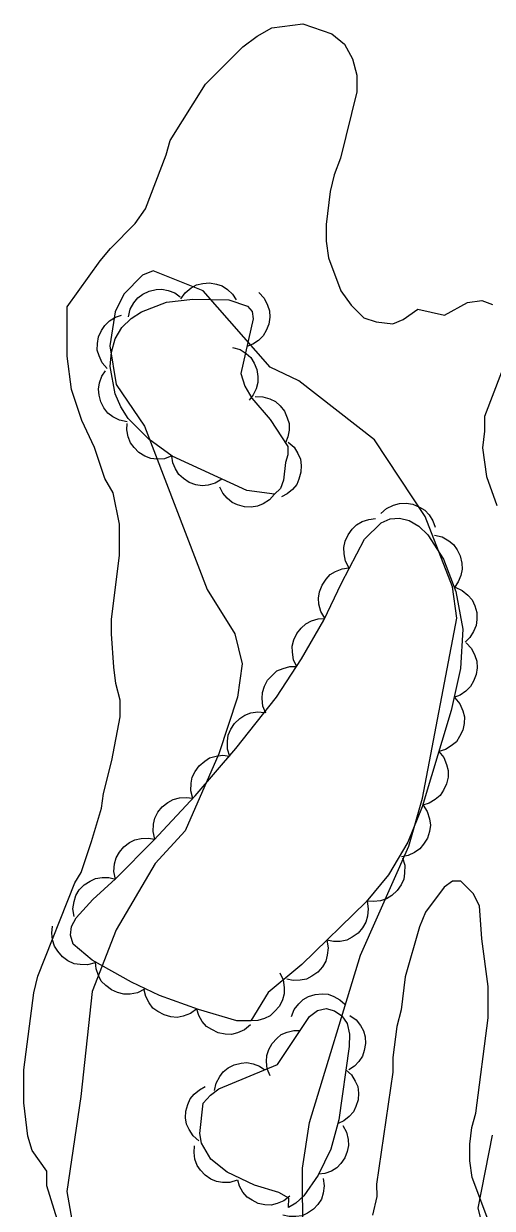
# Model space of a CAD drawing. Extents: x 282461 to 284471, y 5554090 to 5557646.
# Drawn here: x 283879.6 to 283905.2, y 5556534.5 to 5556599.2 of the extents above; entities that cross this region are included whole.
import ezdxf

# ---------------------------------------------------------------- set-up
doc = ezdxf.new("R2010")
doc.units = 0
for name, color, linetype in [('Niveau 1', 7, 'Continuous'), ('Niveau 44', 7, 'Continuous'), ('Niveau 7', 7, 'Continuous')]:
    doc.layers.add(name, color=color, linetype=linetype)

msp = doc.modelspace()

# ---------------------------------------------------------------- linework, layer by layer
at = {"layer": 'Niveau 1'}
for points in [[(283901.38, 5556556.89), (283903.26, 5556566.72), (283903.02, 5556568.44), (283901.53, 5556572.27), (283898.76, 5556576.46), (283894.62, 5556579.69), (283893.05, 5556580.43), (283889.39, 5556584.6), (283886.67, 5556585.69), (283886.09, 5556585.45), (283885.06, 5556584.41), (283884.58, 5556583.44), (283884.3, 5556581.6), (283884.65, 5556579.49), (283886.19, 5556577.21), (283889.62, 5556568.29), (283891.12, 5556565.86), (283891.53, 5556564.24), (283891.28, 5556562.41), (283890.26, 5556559.32), (283888.42, 5556555.12), (283886.78, 5556553.33), (283884.65, 5556549.71), (283883.33, 5556546.35), (283882.71, 5556540.61), (283881.95, 5556535.43), (283883.32, 5556527.68)], [(283894.86, 5556529.14), (283894.83, 5556536.69), (283895.21, 5556539.19), (283897.99, 5556548.33), (283900.64, 5556554.27), (283901.38, 5556556.89)], [(283904.96, 5556532.39), (283904.43, 5556534.52), (283905.21, 5556538.5)]]:
    msp.add_lwpolyline(points, dxfattribs=at)
at = {"layer": 'Niveau 44'}
for points in [[(283888.18, 5556584.15), (283888.42, 5556584.49), (283888.74, 5556584.75), (283889.03, 5556584.92), (283889.38, 5556585), (283889.75, 5556585.03), (283890.13, 5556584.96), (283890.44, 5556584.87), (283890.73, 5556584.67), (283891, 5556584.41), (283891.2, 5556584.1)], [(283885.32, 5556583.18), (283885.41, 5556583.59), (283885.61, 5556583.94), (283885.82, 5556584.21), (283886.1, 5556584.42), (283886.44, 5556584.58), (283886.82, 5556584.66), (283887.14, 5556584.69), (283887.49, 5556584.61), (283887.84, 5556584.48), (283888.14, 5556584.27)], [(283892.44, 5556584.5), (283892.73, 5556584.19), (283892.91, 5556583.82), (283893.02, 5556583.51), (283893.03, 5556583.15), (283892.98, 5556582.78), (283892.83, 5556582.43), (283892.68, 5556582.14), (283892.42, 5556581.89), (283892.11, 5556581.68), (283891.78, 5556581.55)], [(283893.3, 5556573.5), (283891.78, 5556573.69), (283887.7, 5556575.56), (283886.43, 5556576.49), (283885.3, 5556577.63), (283884.89, 5556578.27), (283884.59, 5556578.98), (283884.32, 5556580.46), (283884.39, 5556581.24), (283884.59, 5556581.97), (283884.96, 5556582.59), (283885.46, 5556583.09), (283886.02, 5556583.45), (283887.39, 5556583.98), (283888.83, 5556584.14), (283890.8, 5556584.11), (283891.81, 5556583.76), (283892.08, 5556583.46), (283892.12, 5556583.07), (283891.45, 5556580.09), (283891.67, 5556579.39), (283892.06, 5556578.74), (283893.05, 5556577.57), (283894.02, 5556576.09), (283894.03, 5556575.64), (283893.9, 5556575.22), (283893.78, 5556574.26), (283893.62, 5556573.8), (283893.3, 5556573.5)], [(283884.15, 5556580.35), (283883.87, 5556580.67), (283883.71, 5556581.04), (283883.61, 5556581.36), (283883.62, 5556581.72), (283883.68, 5556582.08), (283883.85, 5556582.43), (283884.02, 5556582.71), (283884.28, 5556582.95), (283884.6, 5556583.15), (283884.94, 5556583.26)], [(283891, 5556581.51), (283891.41, 5556581.39), (283891.75, 5556581.17), (283892, 5556580.95), (283892.19, 5556580.65), (283892.33, 5556580.3), (283892.38, 5556579.92), (283892.39, 5556579.59), (283892.29, 5556579.25), (283892.13, 5556578.91), (283891.91, 5556578.63)], [(283885.24, 5556577.45), (283884.82, 5556577.53), (283884.46, 5556577.72), (283884.19, 5556577.92), (283883.97, 5556578.2), (283883.8, 5556578.53), (283883.71, 5556578.9), (283883.67, 5556579.23), (283883.74, 5556579.58), (283883.86, 5556579.93), (283884.06, 5556580.23)], [(283892.23, 5556578.82), (283892.65, 5556578.81), (283893.04, 5556578.69), (283893.34, 5556578.55), (283893.61, 5556578.31), (283893.84, 5556578.02), (283893.99, 5556577.66), (283894.09, 5556577.35), (283894.09, 5556576.99), (283894.03, 5556576.63), (283893.89, 5556576.29)], [(283887.68, 5556575.58), (283887.28, 5556575.43), (283886.87, 5556575.41), (283886.54, 5556575.44), (283886.21, 5556575.57), (283885.89, 5556575.76), (283885.62, 5556576.04), (283885.42, 5556576.3), (283885.3, 5556576.63), (283885.23, 5556577), (283885.24, 5556577.36)], [(283894.04, 5556576.34), (283894.36, 5556576.06), (283894.57, 5556575.72), (283894.71, 5556575.41), (283894.76, 5556575.06), (283894.74, 5556574.69), (283894.63, 5556574.32), (283894.51, 5556574.02), (283894.27, 5556573.75), (283893.99, 5556573.51), (283893.67, 5556573.34)], [(283890.42, 5556574.31), (283890.06, 5556574.09), (283889.67, 5556573.99), (283889.34, 5556573.95), (283888.99, 5556574.01), (283888.64, 5556574.14), (283888.32, 5556574.35), (283888.07, 5556574.57), (283887.88, 5556574.87), (283887.74, 5556575.21), (283887.68, 5556575.57)], [(283893.3, 5556573.5), (283893.02, 5556573.18), (283892.67, 5556572.97), (283892.37, 5556572.83), (283892.02, 5556572.78), (283891.65, 5556572.8), (283891.28, 5556572.91), (283890.98, 5556573.04), (283890.71, 5556573.27), (283890.47, 5556573.55), (283890.3, 5556573.87)], [(283899.11, 5556572.43), (283899.42, 5556572.71), (283899.8, 5556572.89), (283900.12, 5556572.99), (283900.48, 5556573), (283900.85, 5556572.94), (283901.21, 5556572.79), (283901.5, 5556572.62), (283901.74, 5556572.36), (283901.95, 5556572.04), (283902.07, 5556571.7)], [(283892.01, 5556544.74), (283891.23, 5556544.74), (283889.15, 5556545.35), (283887.01, 5556546.12), (283885.48, 5556546.86), (283883.33, 5556548.05), (283882.3, 5556548.93), (283882.14, 5556549.42), (283882.21, 5556549.89), (283882.46, 5556550.36), (283883.36, 5556551.36), (283884.61, 5556552.49), (283886.71, 5556554.61), (283888.96, 5556557.02), (283891.19, 5556559.6), (283893.4, 5556562.41), (283894.77, 5556564.5), (283895.99, 5556566.62), (283896.95, 5556568.64), (283898.21, 5556571.03), (283899.12, 5556571.93), (283899.62, 5556572.14), (283900.12, 5556572.18), (283900.65, 5556572.05), (283901.18, 5556571.74), (283901.67, 5556571.27), (283902.53, 5556569.95), (283903.2, 5556568.18), (283903.58, 5556566.12), (283903.45, 5556563.97), (283902.95, 5556561.69), (283901.37, 5556556.43), (283900.57, 5556554.5), (283899.53, 5556552.72), (283898.3, 5556551.23), (283894.78, 5556547.82), (283892.94, 5556546.28), (283892.01, 5556544.74)], [(283897.38, 5556569.46), (283897.18, 5556569.84), (283897.1, 5556570.24), (283897.08, 5556570.58), (283897.16, 5556570.93), (283897.31, 5556571.27), (283897.54, 5556571.58), (283897.77, 5556571.82), (283898.09, 5556572), (283898.44, 5556572.12), (283898.81, 5556572.16)], [(283902.03, 5556571.26), (283902.45, 5556571.16), (283902.81, 5556570.95), (283903.07, 5556570.75), (283903.28, 5556570.46), (283903.44, 5556570.12), (283903.52, 5556569.73), (283903.55, 5556569.4), (283903.47, 5556569.05), (283903.33, 5556568.7), (283903.12, 5556568.4)], [(283896.04, 5556566.72), (283895.82, 5556567.08), (283895.72, 5556567.49), (283895.69, 5556567.82), (283895.75, 5556568.17), (283895.89, 5556568.53), (283896.11, 5556568.85), (283896.33, 5556569.1), (283896.63, 5556569.28), (283896.99, 5556569.42), (283897.35, 5556569.48)], [(283903.16, 5556568.42), (283903.55, 5556568.24), (283903.86, 5556567.98), (283904.09, 5556567.73), (283904.24, 5556567.4), (283904.34, 5556567.04), (283904.34, 5556566.65), (283904.31, 5556566.32), (283904.17, 5556565.99), (283903.97, 5556565.67), (283903.71, 5556565.41)], [(283894.52, 5556564.07), (283894.33, 5556564.45), (283894.27, 5556564.86), (283894.26, 5556565.19), (283894.35, 5556565.54), (283894.51, 5556565.88), (283894.76, 5556566.18), (283895, 5556566.41), (283895.32, 5556566.58), (283895.68, 5556566.69), (283896.04, 5556566.71)], [(283903.76, 5556565.37), (283904.05, 5556565.06), (283904.24, 5556564.69), (283904.35, 5556564.37), (283904.36, 5556564.02), (283904.31, 5556563.64), (283904.17, 5556563.28), (283904.01, 5556562.99), (283903.75, 5556562.74), (283903.44, 5556562.52), (283903.1, 5556562.39)], [(283892.82, 5556561.53), (283892.66, 5556561.92), (283892.62, 5556562.33), (283892.63, 5556562.67), (283892.74, 5556563.01), (283892.92, 5556563.34), (283893.18, 5556563.62), (283893.43, 5556563.84), (283893.76, 5556563.98), (283894.13, 5556564.08), (283894.5, 5556564.08)], [(283903.15, 5556562.37), (283903.42, 5556562.04), (283903.58, 5556561.66), (283903.67, 5556561.33), (283903.65, 5556560.98), (283903.58, 5556560.61), (283903.4, 5556560.26), (283903.23, 5556559.98), (283902.95, 5556559.75), (283902.63, 5556559.56), (283902.28, 5556559.45)], [(283890.86, 5556559.18), (283890.73, 5556559.58), (283890.72, 5556560), (283890.76, 5556560.33), (283890.9, 5556560.66), (283891.11, 5556560.97), (283891.4, 5556561.24), (283891.67, 5556561.43), (283892.01, 5556561.55), (283892.38, 5556561.61), (283892.75, 5556561.58)], [(283888.84, 5556556.88), (283888.73, 5556557.29), (283888.74, 5556557.71), (283888.8, 5556558.04), (283888.96, 5556558.36), (283889.18, 5556558.67), (283889.48, 5556558.91), (283889.75, 5556559.1), (283890.1, 5556559.19), (283890.47, 5556559.24), (283890.84, 5556559.19)], [(283902.28, 5556559.45), (283902.54, 5556559.12), (283902.7, 5556558.73), (283902.79, 5556558.41), (283902.78, 5556558.05), (283902.7, 5556557.68), (283902.53, 5556557.33), (283902.35, 5556557.05), (283902.07, 5556556.82), (283901.75, 5556556.63), (283901.4, 5556556.52)], [(283886.75, 5556554.65), (283886.66, 5556555.07), (283886.69, 5556555.48), (283886.75, 5556555.81), (283886.92, 5556556.13), (283887.15, 5556556.42), (283887.46, 5556556.66), (283887.75, 5556556.83), (283888.1, 5556556.92), (283888.47, 5556556.94), (283888.84, 5556556.89)], [(283901.41, 5556556.52), (283901.64, 5556556.16), (283901.76, 5556555.76), (283901.81, 5556555.43), (283901.76, 5556555.08), (283901.65, 5556554.72), (283901.44, 5556554.39), (283901.24, 5556554.13), (283900.94, 5556553.93), (283900.6, 5556553.77), (283900.24, 5556553.69)], [(283884.6, 5556552.48), (283884.52, 5556552.9), (283884.56, 5556553.31), (283884.64, 5556553.64), (283884.82, 5556553.95), (283885.06, 5556554.24), (283885.37, 5556554.47), (283885.66, 5556554.63), (283886.01, 5556554.7), (283886.39, 5556554.72), (283886.75, 5556554.65)], [(283900.29, 5556553.64), (283900.41, 5556553.23), (283900.4, 5556552.81), (283900.36, 5556552.48), (283900.21, 5556552.16), (283899.99, 5556551.85), (283899.7, 5556551.59), (283899.42, 5556551.4), (283899.08, 5556551.3), (283898.71, 5556551.25), (283898.34, 5556551.28)], [(283882.34, 5556550.43), (283882.28, 5556550.85), (283882.34, 5556551.26), (283882.44, 5556551.59), (283882.63, 5556551.89), (283882.89, 5556552.16), (283883.22, 5556552.37), (283883.51, 5556552.52), (283883.87, 5556552.57), (283884.25, 5556552.57), (283884.6, 5556552.48)], [(283898.35, 5556551.28), (283898.42, 5556550.86), (283898.37, 5556550.45), (283898.29, 5556550.12), (283898.1, 5556549.81), (283897.86, 5556549.53), (283897.53, 5556549.31), (283897.24, 5556549.15), (283896.89, 5556549.08), (283896.51, 5556549.08), (283896.15, 5556549.15)], [(283883.49, 5556547.91), (283883.08, 5556547.8), (283882.67, 5556547.81), (283882.34, 5556547.86), (283882.01, 5556548.02), (283881.71, 5556548.24), (283881.46, 5556548.54), (283881.27, 5556548.81), (283881.17, 5556549.16), (283881.13, 5556549.53), (283881.17, 5556549.9)], [(283896.15, 5556549.15), (283896.23, 5556548.73), (283896.18, 5556548.32), (283896.09, 5556547.99), (283895.91, 5556547.69), (283895.66, 5556547.4), (283895.34, 5556547.18), (283895.05, 5556547.02), (283894.7, 5556546.96), (283894.32, 5556546.95), (283893.96, 5556547.02)], [(283886.19, 5556546.47), (283885.81, 5556546.27), (283885.4, 5556546.2), (283885.07, 5556546.19), (283884.72, 5556546.28), (283884.38, 5556546.43), (283884.07, 5556546.67), (283883.83, 5556546.91), (283883.67, 5556547.22), (283883.55, 5556547.58), (283883.52, 5556547.95)], [(283893.59, 5556547.36), (283893.77, 5556546.97), (283893.82, 5556546.56), (283893.83, 5556546.22), (283893.73, 5556545.88), (283893.56, 5556545.54), (283893.3, 5556545.25), (283893.06, 5556545.02), (283892.74, 5556544.86), (283892.38, 5556544.76), (283892.01, 5556544.74)], [(283889.05, 5556545.39), (283888.71, 5556545.14), (283888.31, 5556545), (283887.98, 5556544.93), (283887.63, 5556544.96), (283887.26, 5556545.06), (283886.92, 5556545.25), (283886.65, 5556545.44), (283886.44, 5556545.73), (283886.26, 5556546.07), (283886.17, 5556546.42)], [(283894.23, 5556544.97), (283894.37, 5556545.35), (283894.62, 5556545.67), (283894.86, 5556545.9), (283895.16, 5556546.07), (283895.51, 5556546.18), (283895.89, 5556546.21), (283896.22, 5556546.19), (283896.54, 5556546.07), (283896.86, 5556545.89), (283897.13, 5556545.65)], [(283891.98, 5556544.52), (283891.65, 5556544.25), (283891.27, 5556544.09), (283890.94, 5556544), (283890.59, 5556544.01), (283890.22, 5556544.09), (283889.87, 5556544.26), (283889.58, 5556544.43), (283889.35, 5556544.71), (283889.16, 5556545.03), (283889.05, 5556545.38)], [(283894.08, 5556535.05), (283893.53, 5556535.36), (283892.2, 5556535.77), (283890.71, 5556536.48), (283889.82, 5556537.19), (283889.3, 5556538.07), (283889.21, 5556538.59), (283889.4, 5556540.24), (283889.8, 5556540.69), (283890.25, 5556541.03), (283893.46, 5556542.35), (283895.21, 5556544.97), (283895.65, 5556545.3), (283896.12, 5556545.41), (283896.58, 5556545.29), (283896.98, 5556545.01), (283897.26, 5556544.6), (283897.39, 5556544.01), (283897.38, 5556543.34), (283896.8, 5556539.34), (283896.38, 5556537.73), (283895.68, 5556536.32), (283894.9, 5556535.18), (283894.46, 5556534.78), (283894.06, 5556534.55), (283894.08, 5556535.05)], [(283897.41, 5556545.04), (283897.75, 5556544.8), (283898, 5556544.49), (283898.16, 5556544.2), (283898.25, 5556543.86), (283898.27, 5556543.5), (283898.2, 5556543.12), (283898.11, 5556542.81), (283897.91, 5556542.52), (283897.66, 5556542.26), (283897.36, 5556542.06)], [(283893.05, 5556541.73), (283892.89, 5556542.12), (283892.85, 5556542.52), (283892.87, 5556542.85), (283892.98, 5556543.18), (283893.16, 5556543.5), (283893.42, 5556543.78), (283893.66, 5556543.99), (283893.99, 5556544.12), (283894.35, 5556544.21), (283894.7, 5556544.21)], [(283890.02, 5556540.93), (283890.1, 5556541.34), (283890.3, 5556541.7), (283890.49, 5556541.96), (283890.77, 5556542.17), (283891.09, 5556542.34), (283891.47, 5556542.42), (283891.79, 5556542.46), (283892.13, 5556542.39), (283892.48, 5556542.27), (283892.77, 5556542.07)], [(283897.2, 5556542.07), (283897.5, 5556541.79), (283897.71, 5556541.45), (283897.84, 5556541.15), (283897.88, 5556540.8), (283897.86, 5556540.43), (283897.74, 5556540.07), (283897.61, 5556539.77), (283897.38, 5556539.51), (283897.09, 5556539.28), (283896.77, 5556539.13)], [(283889.16, 5556538.19), (283888.85, 5556538.46), (283888.63, 5556538.8), (283888.49, 5556539.1), (283888.44, 5556539.44), (283888.45, 5556539.81), (283888.56, 5556540.18), (283888.68, 5556540.48), (283888.91, 5556540.74), (283889.19, 5556540.98), (283889.5, 5556541.15)], [(283897.02, 5556539.03), (283897.23, 5556538.67), (283897.32, 5556538.27), (283897.34, 5556537.94), (283897.27, 5556537.6), (283897.14, 5556537.26), (283896.92, 5556536.95), (283896.7, 5556536.71), (283896.4, 5556536.54), (283896.05, 5556536.41), (283895.7, 5556536.36)], [(283891.25, 5556536.05), (283890.86, 5556535.92), (283890.45, 5556535.92), (283890.13, 5556535.96), (283889.81, 5556536.1), (283889.5, 5556536.31), (283889.25, 5556536.59), (283889.06, 5556536.85), (283888.95, 5556537.18), (283888.9, 5556537.55), (283888.92, 5556537.91)], [(283894.13, 5556535.17), (283893.81, 5556534.91), (283893.44, 5556534.76), (283893.12, 5556534.68), (283892.77, 5556534.7), (283892.41, 5556534.77), (283892.07, 5556534.95), (283891.8, 5556535.12), (283891.57, 5556535.39), (283891.39, 5556535.71), (283891.29, 5556536.05)], [(283895.95, 5556536.14), (283896.01, 5556535.73), (283895.95, 5556535.33), (283895.86, 5556535.01), (283895.67, 5556534.72), (283895.42, 5556534.45), (283895.1, 5556534.24), (283894.81, 5556534.1), (283894.46, 5556534.05), (283894.1, 5556534.05), (283893.75, 5556534.13)]]:
    msp.add_lwpolyline(points, dxfattribs=at)
at = {"layer": 'Niveau 7'}
for points in [[(283881.65, 5556533.14), (283880.85, 5556535.74), (283880.85, 5556536.53), (283880.05, 5556537.66), (283879.82, 5556538.45), (283879.59, 5556540.26), (283879.59, 5556542.07), (283880.14, 5556546.26), (283880.37, 5556547.17), (283882.39, 5556552.27), (283882.73, 5556552.84), (283883.29, 5556554.54), (283883.85, 5556556.35), (283883.96, 5556557.15), (283884.41, 5556558.96), (283884.86, 5556561.34), (283884.86, 5556562.24), (283884.63, 5556563.15), (283884.51, 5556564.05), (283884.39, 5556565.86), (283884.39, 5556566.65), (283884.83, 5556570.17), (283884.83, 5556571.86), (283884.48, 5556573.56), (283884.03, 5556574.35), (283883.46, 5556576.04), (283882.77, 5556577.51), (283882.2, 5556579.21), (283881.97, 5556581.02), (283881.96, 5556583.73), (283883.77, 5556586.23), (283884.33, 5556586.91), (283885.69, 5556588.28), (283886.25, 5556589.07), (283887.38, 5556592.02), (283887.6, 5556592.81), (283889.52, 5556595.88), (283891.56, 5556597.92), (283892.35, 5556598.49), (283893.14, 5556598.95), (283894.84, 5556599.18), (283896.43, 5556598.63), (283897.11, 5556598.06), (283897.56, 5556597.27), (283897.79, 5556596.37), (283897.8, 5556595.46), (283896.9, 5556591.84), (283896.56, 5556590.93), (283896.34, 5556590.02), (283896.12, 5556588.21), (283896.12, 5556587.31), (283896.24, 5556586.4), (283896.92, 5556584.6), (283897.49, 5556583.81), (283898.17, 5556583.13), (283898.85, 5556582.91), (283899.76, 5556582.8), (283900.33, 5556583.03), (283901.12, 5556583.6), (283902.59, 5556583.26), (283903.84, 5556583.95), (283904.63, 5556584.07), (283905.2, 5556583.84)], [(283906.11, 5556581.24), (283904.76, 5556577.73), (283904.76, 5556576.94), (283904.65, 5556576.03), (283904.88, 5556574.45), (283905.45, 5556572.87)], [(283905.11, 5556533.48), (283904.09, 5556536.19), (283903.97, 5556537.1), (283903.97, 5556538), (283904.08, 5556538.91), (283904.3, 5556539.7), (283904.97, 5556544.91), (283904.96, 5556546.61), (283904.62, 5556549.21), (283904.5, 5556551.02), (283904.15, 5556551.7), (283903.47, 5556552.37), (283903.02, 5556552.37), (283902.57, 5556552.03), (283901.55, 5556550.67), (283901.21, 5556549.87), (283900.43, 5556547.15), (283900.21, 5556545.34), (283899.98, 5556544.43), (283899.76, 5556542.74), (283899.76, 5556541.94), (283898.87, 5556535.83), (283898.88, 5556535.15), (283898.65, 5556534.13)]]:
    msp.add_lwpolyline(points, dxfattribs=at)

doc.saveas('drawing.dxf')
